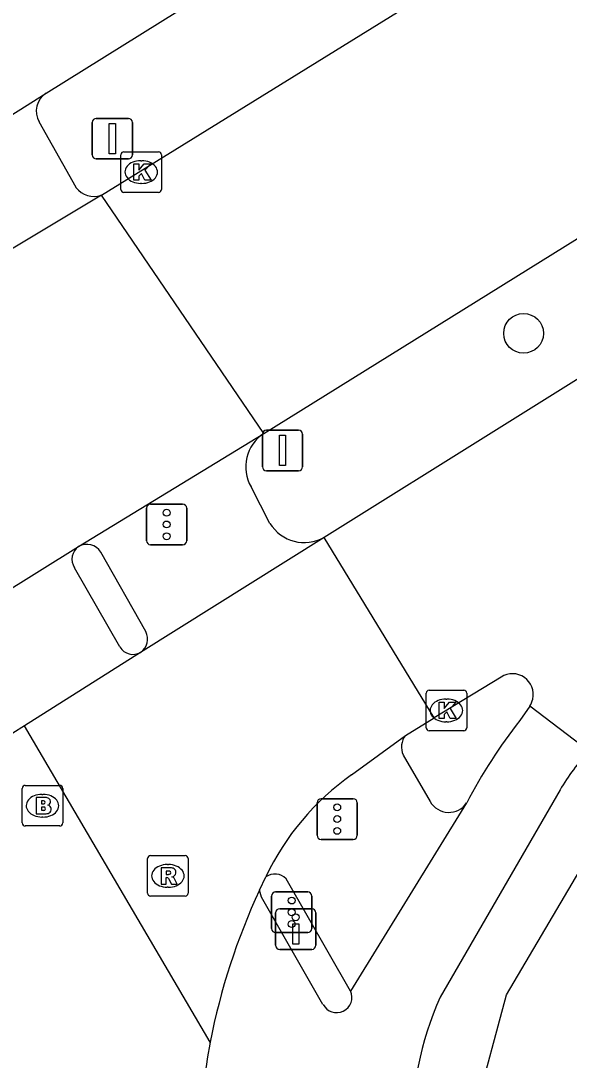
# Model space of a CAD drawing. Extents: x 158461 to 159795, y 387220 to 388672.
# Drawn here: x 158473.04 to 158486.55, y 387822.61 to 387848.21 of the extents above; entities that cross this region are included whole.
import ezdxf

# ---------------------------------------------------------------- set-up
doc = ezdxf.new("R2010")
doc.units = 0
for name, color, linetype in [('IMGEO_Boom', 7, 'Continuous'), ('IMGEO_Brandkraan', 7, 'Continuous'), ('IMGEO_Drukknoppaal', 7, 'Continuous'), ('IMGEO_Fietspad_gesloten', 7, 'Continuous'), ('IMGEO_Fietspad_open', 7, 'Continuous'), ('IMGEO_Kolk', 7, 'Continuous'), ('IMGEO_Rijbaan_lokaal_gesloten', 7, 'Continuous'), ('IMGEO_Rijbaan_regionaal_gesloten', 7, 'Continuous'), ('IMGEO_Rioolput', 7, 'Continuous'), ('IMGEO_Verkeersbordpaal', 7, 'Continuous'), ('IMGEO_Verkeersregelinstallatiepaal', 7, 'Continuous'), ('IMGEO_Voetpad_open', 7, 'Continuous')]:
    doc.layers.add(name, color=color, linetype=linetype)

msp = doc.modelspace()

# ---------------------------------------------------------------- linework, layer by layer
at = {"layer": 'IMGEO_Boom'}
msp.add_circle((158485.423, 387840.515), 0.489, dxfattribs=at)
at = {"layer": 'IMGEO_Brandkraan'}
for p, q in [((158473.147, 387829.378), (158473.999, 387829.378)), ((158473.072, 387828.452), (158473.072, 387829.304)), ((158473.56, 387829.158), (158473.585, 387829.158)), ((158474.073, 387829.304), (158474.073, 387828.452)), ((158473.583, 387828.598), (158473.558, 387828.598)), ((158473.999, 387828.378), (158473.147, 387828.378))]:
    msp.add_line(p, q, dxfattribs=at)
for points in [[(158473.147, 387829.378), (158473.999, 387829.378)], [(158473.072, 387828.452), (158473.072, 387829.304)], [(158473.42, 387829.078), (158473.42, 387828.678), (158473.633, 387828.678)], [(158473.651, 387829.078), (158473.42, 387829.078)], [(158474.073, 387829.304), (158474.073, 387828.452)], [(158473.599, 387828.997), (158473.545, 387828.997), (158473.545, 387828.921)], [(158473.545, 387828.921), (158473.598, 387828.921)], [(158473.607, 387828.845), (158473.545, 387828.845), (158473.545, 387828.764)], [(158473.545, 387828.764), (158473.607, 387828.764)], [(158473.999, 387828.378), (158473.147, 387828.378)]]:
    msp.add_lwpolyline(points, dxfattribs=at)
for centre, radius, start, end in [((158473.149, 387829.302), 0.0765, 91.552, 178.448), ((158473.149, 387829.302), 0.0765, 91.552, 178.448), ((158473.997, 387829.302), 0.0765, 1.552, 88.448), ((158473.997, 387829.302), 0.0765, 1.552, 88.448), ((158473.655, 387828.933), 0.145, 59.4692, 91.5367), ((158473.6, 387828.959), 0.0379, 267.8285, 90.9355), ((158473.608, 387828.804), 0.0404, 269.8759, 90.5077), ((158473.68, 387828.98), 0.0922, 285.5137, 58.1501), ((158473.685, 387828.788), 0.105, 301.3115, 78.989), ((158473.639, 387828.929), 0.251, 268.6676, 293.5347), ((158473.149, 387828.454), 0.0765, 181.552, 268.448), ((158473.149, 387828.454), 0.0765, 181.552, 268.448), ((158473.997, 387828.454), 0.0765, 271.552, 358.448), ((158473.997, 387828.454), 0.0765, 271.552, 358.448)]:
    msp.add_arc(centre, radius, start, end, dxfattribs=at)
for centre, major_axis, ratio, start_param, end_param in [((158473.559, 387828.878), (-0.387, 0.002), 0.722429, 4.712389, 7.853982), ((158473.584, 387828.878), (-0.39, 0.002), 0.717154, 1.570796, 4.712389)]:
    msp.add_ellipse(centre, major_axis=major_axis, ratio=ratio, start_param=start_param, end_param=end_param, dxfattribs=at)
at = {"layer": 'IMGEO_Drukknoppaal'}
for p, q in [((158479.416, 387826.339), (158480.206, 387826.339)), ((158480.206, 387826.339), (158479.416, 387826.339)), ((158479.316, 387825.439), (158479.316, 387826.239)), ((158479.316, 387826.239), (158479.316, 387825.439)), ((158480.306, 387826.239), (158480.306, 387825.439)), ((158480.306, 387825.439), (158480.306, 387826.239)), ((158480.206, 387825.339), (158479.416, 387825.339)), ((158479.416, 387825.339), (158480.206, 387825.339))]:
    msp.add_line(p, q, dxfattribs=at)
msp.add_lwpolyline([(158479.886, 387825.964), (158479.886, 387825.464), (158479.736, 387825.464), (158479.736, 387825.964), (158479.886, 387825.964)], dxfattribs=at)
msp.add_circle((158479.811, 387826.129), 0.085, dxfattribs=at)
for centre, start, end in [((158479.416, 387826.239), 90, 180), ((158479.416, 387826.239), 90, 180), ((158480.206, 387826.239), 0, 90), ((158480.206, 387826.239), 360, 90), ((158479.416, 387825.439), 180, 270), ((158479.416, 387825.439), 180, 270), ((158480.206, 387825.439), 270, 0), ((158480.206, 387825.439), 270, 0)]:
    msp.add_arc(centre, 0.1, start, end, dxfattribs=at)
at = {"layer": 'IMGEO_Fietspad_gesloten'}
for points in [[(158485.575, 387831.33), (158485.329, 387830.981)], [(158486.322, 387829.268), (158483.372, 387824.161)], [(158484.02, 387828.947), (158481.161, 387824.313)], [(158480.482, 387823.984), (158478.967, 387826.624), (158478.917, 387826.794)]]:
    msp.add_lwpolyline(points, dxfattribs=at)
for centre, radius, start, end in [((158495.765, 387822.827), 13.243, 141.9967, 152.4759), ((158491.873, 387825.969), 6.457, 138.6973, 149.2763), ((158480.818, 387824.157), 0.377, 207.2264, 24.4773), ((158490.501, 387820.927), 7.828, 155.6019, 207.6198)]:
    msp.add_arc(centre, radius, start, end, dxfattribs=at)
at = {"layer": 'IMGEO_Fietspad_open'}
for points in [[(158473.66, 387846.433), (158493.253, 387858.646)], [(158472.279, 387845.559), (158473.66, 387846.433)], [(158475.479, 387832.788), (158474.361, 387834.741)]]:
    msp.add_lwpolyline(points, dxfattribs=at)
for centre, radius, start, end in [((158474.678, 387834.949), 0.379, 124.5266, 213.2777), ((158475.8, 387832.978), 0.373, 210.5968, 300.3264)]:
    msp.add_arc(centre, radius, start, end, dxfattribs=at)
at = {"layer": 'IMGEO_Kolk'}
for p, q in [((158475.579, 387844.988), (158476.431, 387844.988)), ((158475.504, 387844.062), (158475.504, 387844.914)), ((158475.992, 387844.768), (158476.017, 387844.768)), ((158476.505, 387844.914), (158476.505, 387844.062)), ((158476.015, 387844.208), (158475.99, 387844.208)), ((158476.431, 387843.988), (158475.579, 387843.988)), ((158483.021, 387830.799), (158483.021, 387831.651)), ((158483.096, 387831.725), (158483.948, 387831.725)), ((158484.022, 387831.651), (158484.022, 387830.799)), ((158483.509, 387831.505), (158483.534, 387831.505)), ((158483.532, 387830.945), (158483.507, 387830.945)), ((158483.948, 387830.725), (158483.096, 387830.725))]:
    msp.add_line(p, q, dxfattribs=at)
for points in [[(158475.579, 387844.988), (158476.431, 387844.988)], [(158475.504, 387844.062), (158475.504, 387844.914)], [(158475.825, 387844.688), (158475.948, 387844.688), (158475.948, 387844.537), (158476.078, 387844.688), (158476.242, 387844.688), (158476.096, 387844.537), (158476.249, 387844.288), (158476.097, 387844.288), (158476.012, 387844.452), (158475.948, 387844.385), (158475.948, 387844.288), (158475.825, 387844.288), (158475.825, 387844.688)], [(158476.505, 387844.914), (158476.505, 387844.062)], [(158476.431, 387843.988), (158475.579, 387843.988)], [(158483.021, 387830.799), (158483.021, 387831.651)], [(158483.096, 387831.725), (158483.948, 387831.725)], [(158484.022, 387831.651), (158484.022, 387830.799)], [(158483.342, 387831.425), (158483.465, 387831.425), (158483.465, 387831.274), (158483.595, 387831.425), (158483.759, 387831.425), (158483.613, 387831.274), (158483.766, 387831.025), (158483.614, 387831.025), (158483.529, 387831.189), (158483.465, 387831.122), (158483.465, 387831.025), (158483.342, 387831.025), (158483.342, 387831.425)], [(158483.948, 387830.725), (158483.096, 387830.725)]]:
    msp.add_lwpolyline(points, dxfattribs=at)
for centre, start, end in [((158475.581, 387844.912), 91.552, 178.448), ((158475.581, 387844.912), 91.552, 178.448), ((158476.429, 387844.912), 1.552, 88.448), ((158476.429, 387844.912), 1.552, 88.448), ((158475.581, 387844.064), 181.552, 268.448), ((158475.581, 387844.064), 181.552, 268.448), ((158476.429, 387844.064), 271.552, 358.448), ((158476.429, 387844.064), 271.552, 358.448), ((158483.098, 387831.649), 91.552, 178.448), ((158483.098, 387831.649), 91.552, 178.448), ((158483.946, 387831.649), 1.552, 88.448), ((158483.946, 387831.649), 1.552, 88.448), ((158483.098, 387830.801), 181.552, 268.448), ((158483.098, 387830.801), 181.552, 268.448), ((158483.946, 387830.801), 271.552, 358.448), ((158483.946, 387830.801), 271.552, 358.448)]:
    msp.add_arc(centre, 0.0765, start, end, dxfattribs=at)
for centre, major_axis, ratio, start_param, end_param in [((158475.991, 387844.488), (-0.387, 0.002), 0.722429, 4.712389, 7.853982), ((158476.016, 387844.488), (-0.39, 0.002), 0.717154, 1.570796, 4.712389), ((158483.508, 387831.225), (-0.387, 0.002), 0.722429, 4.712389, 7.853982), ((158483.533, 387831.225), (-0.39, 0.002), 0.717154, 1.570796, 4.712389)]:
    msp.add_ellipse(centre, major_axis=major_axis, ratio=ratio, start_param=start_param, end_param=end_param, dxfattribs=at)
at = {"layer": 'IMGEO_Rijbaan_lokaal_gesloten'}
for points in [[(158475.023, 387843.917), (158511.48, 387866.466)], [(158479.024, 387838.051), (158522.28, 387864.951)], [(158523.75, 387862.509), (158480.509, 387835.487)], [(158475.023, 387843.917), (158470.952, 387841.483)], [(158479.024, 387838.051), (158475.023, 387843.917)], [(158474.463, 387835.261), (158479.024, 387838.051)], [(158480.509, 387835.487), (158475.988, 387832.656)], [(158483.221, 387831.039), (158480.509, 387835.487)], [(158471.441, 387833.384), (158474.463, 387835.261)], [(158475.988, 387832.656), (158473.127, 387830.844)], [(158484.87, 387832.045), (158483.221, 387831.039)], [(158487.022, 387830.231), (158485.575, 387831.33)], [(158482.513, 387830.608), (158483.221, 387831.039)], [(158481.185, 387829.635), (158482.513, 387830.608)], [(158478.917, 387826.794), (158479.075, 387827.124)]]:
    msp.add_lwpolyline(points, dxfattribs=at)
for centre, radius, start, end in [((158485.152, 387831.617), 0.512, 347.3096, 123.3688), ((158485.139, 387831.623), 0.525, 326.0653, 346.9855), ((158484.858, 387824.406), 6.39, 125.089, 154.8302), ((158493.461, 387820.012), 16.047, 154.9994, 169.0796)]:
    msp.add_arc(centre, radius, start, end, dxfattribs=at)
at = {"layer": 'IMGEO_Rijbaan_regionaal_gesloten'}
for points in [[(158473.127, 387830.844), (158472.84, 387830.662)], [(158477.704, 387823.052), (158473.127, 387830.844)]]:
    msp.add_lwpolyline(points, dxfattribs=at)
msp.add_arc((158493.504, 387820.002), 16.091, 169.0731, 173.0352, dxfattribs=at)
at = {"layer": 'IMGEO_Rioolput'}
for p, q in [((158476.161, 387826.723), (158476.161, 387827.575)), ((158476.236, 387827.649), (158477.088, 387827.649)), ((158477.162, 387827.575), (158477.162, 387826.723)), ((158476.649, 387827.429), (158476.674, 387827.429)), ((158476.672, 387826.869), (158476.647, 387826.869)), ((158477.088, 387826.649), (158476.236, 387826.649))]:
    msp.add_line(p, q, dxfattribs=at)
for points in [[(158476.161, 387826.723), (158476.161, 387827.575)], [(158476.236, 387827.649), (158477.088, 387827.649)], [(158477.162, 387827.575), (158477.162, 387826.723)], [(158476.75, 387827.347), (158476.498, 387827.349), (158476.498, 387826.949)], [(158476.498, 387826.949), (158476.622, 387826.949), (158476.622, 387827.111), (158476.633, 387827.111)], [(158476.676, 387827.268), (158476.622, 387827.268), (158476.622, 387827.187)], [(158476.622, 387827.187), (158476.674, 387827.187)], [(158476.68, 387827.082), (158476.751, 387826.949), (158476.891, 387826.949), (158476.826, 387827.075)], [(158477.088, 387826.649), (158476.236, 387826.649)]]:
    msp.add_lwpolyline(points, dxfattribs=at)
for centre, radius, start, end in [((158476.238, 387827.573), 0.0765, 91.552, 178.448), ((158476.238, 387827.573), 0.0765, 91.552, 178.448), ((158477.086, 387827.573), 0.0765, 1.552, 88.448), ((158477.086, 387827.573), 0.0765, 1.552, 88.448), ((158476.749, 387827.237), 0.109, 350.3612, 89.416), ((158476.632, 387827.058), 0.0533, 26.0293, 88.6989), ((158476.658, 387827.376), 0.19, 274.7715, 282.9687), ((158476.682, 387827.172), 0.0964, 77.0061, 93.1865), ((158476.696, 387827.229), 0.0378, 276.6634, 79.6772), ((158476.747, 387827.237), 0.112, 277.5842, 350.9817), ((158476.731, 387827.022), 0.108, 29.5134, 73.7905), ((158476.238, 387826.725), 0.0765, 181.552, 268.448), ((158476.238, 387826.725), 0.0765, 181.552, 268.448), ((158477.086, 387826.725), 0.0765, 271.552, 358.448), ((158477.086, 387826.725), 0.0765, 271.552, 358.448)]:
    msp.add_arc(centre, radius, start, end, dxfattribs=at)
for centre, major_axis, ratio, start_param, end_param in [((158476.648, 387827.149), (-0.387, 0.002), 0.722429, 4.712389, 7.853982), ((158476.673, 387827.149), (-0.39, 0.002), 0.717154, 1.570796, 4.712389)]:
    msp.add_ellipse(centre, major_axis=major_axis, ratio=ratio, start_param=start_param, end_param=end_param, dxfattribs=at)
at = {"layer": 'IMGEO_Verkeersbordpaal'}
for p, q in [((158474.898, 387845.811), (158475.688, 387845.811)), ((158475.688, 387845.811), (158474.898, 387845.811)), ((158474.798, 387844.911), (158474.798, 387845.711)), ((158474.798, 387845.711), (158474.798, 387844.911)), ((158475.788, 387845.711), (158475.788, 387844.911)), ((158475.788, 387844.911), (158475.788, 387845.711)), ((158475.688, 387844.811), (158474.898, 387844.811)), ((158474.898, 387844.811), (158475.688, 387844.811)), ((158479.091, 387838.13), (158479.881, 387838.13)), ((158479.881, 387838.13), (158479.091, 387838.13)), ((158478.991, 387837.23), (158478.991, 387838.03)), ((158478.991, 387838.03), (158478.991, 387837.23)), ((158479.981, 387838.03), (158479.981, 387837.23)), ((158479.981, 387837.23), (158479.981, 387838.03)), ((158479.881, 387837.13), (158479.091, 387837.13)), ((158479.091, 387837.13), (158479.881, 387837.13))]:
    msp.add_line(p, q, dxfattribs=at)
for points in [[(158475.218, 387845.686), (158475.368, 387845.686), (158475.368, 387844.936), (158475.218, 387844.936), (158475.218, 387845.686)], [(158479.411, 387838.005), (158479.561, 387838.005), (158479.561, 387837.255), (158479.411, 387837.255), (158479.411, 387838.005)]]:
    msp.add_lwpolyline(points, dxfattribs=at)
for centre, start, end in [((158474.898, 387845.711), 90, 180), ((158474.898, 387845.711), 90, 180), ((158475.688, 387845.711), 0, 90), ((158475.688, 387845.711), 360, 90), ((158474.898, 387844.911), 180, 270), ((158474.898, 387844.911), 180, 270), ((158475.688, 387844.911), 270, 0), ((158475.688, 387844.911), 270, 0), ((158479.091, 387838.03), 90, 180), ((158479.091, 387838.03), 90, 180), ((158479.881, 387838.03), 0, 90), ((158479.881, 387838.03), 360, 90), ((158479.091, 387837.23), 180, 270), ((158479.091, 387837.23), 180, 270), ((158479.881, 387837.23), 270, 0), ((158479.881, 387837.23), 270, 0)]:
    msp.add_arc(centre, 0.1, start, end, dxfattribs=at)
at = {"layer": 'IMGEO_Verkeersregelinstallatiepaal'}
for p, q in [((158476.235, 387836.306), (158477.025, 387836.306)), ((158477.025, 387836.306), (158476.235, 387836.306)), ((158476.135, 387835.406), (158476.135, 387836.206)), ((158476.135, 387836.206), (158476.135, 387835.406)), ((158477.125, 387836.206), (158477.125, 387835.406)), ((158477.125, 387835.406), (158477.125, 387836.206)), ((158477.025, 387835.306), (158476.235, 387835.306)), ((158476.235, 387835.306), (158477.025, 387835.306)), ((158480.337, 387828.148), (158480.337, 387828.948)), ((158480.337, 387828.948), (158480.337, 387828.148)), ((158480.437, 387829.048), (158481.227, 387829.048)), ((158481.227, 387829.048), (158480.437, 387829.048)), ((158481.327, 387828.948), (158481.327, 387828.148)), ((158481.327, 387828.148), (158481.327, 387828.948)), ((158481.227, 387828.048), (158480.437, 387828.048)), ((158480.437, 387828.048), (158481.227, 387828.048)), ((158479.216, 387825.852), (158479.216, 387826.652)), ((158479.216, 387826.652), (158479.216, 387825.852)), ((158479.316, 387826.752), (158480.106, 387826.752)), ((158480.106, 387826.752), (158479.316, 387826.752)), ((158480.206, 387826.652), (158480.206, 387825.852)), ((158480.206, 387825.852), (158480.206, 387826.652)), ((158480.106, 387825.752), (158479.316, 387825.752)), ((158479.316, 387825.752), (158480.106, 387825.752))]:
    msp.add_line(p, q, dxfattribs=at)
for centre in [(158476.63, 387836.096), (158476.63, 387835.806), (158476.63, 387835.516), (158480.832, 387828.838), (158480.832, 387828.548), (158480.832, 387828.258), (158479.711, 387826.542), (158479.711, 387826.252), (158479.711, 387825.962)]:
    msp.add_circle(centre, 0.085, dxfattribs=at)
for centre, start, end in [((158476.235, 387836.206), 90, 180), ((158476.235, 387836.206), 90, 180), ((158477.025, 387836.206), 0, 90), ((158477.025, 387836.206), 360, 90), ((158476.235, 387835.406), 180, 270), ((158476.235, 387835.406), 180, 270), ((158477.025, 387835.406), 270, 0), ((158477.025, 387835.406), 270, 0), ((158480.437, 387828.948), 90, 180), ((158480.437, 387828.948), 90, 180), ((158481.227, 387828.948), 0, 90), ((158481.227, 387828.948), 360, 90), ((158480.437, 387828.148), 180, 270), ((158480.437, 387828.148), 180, 270), ((158481.227, 387828.148), 270, 0), ((158481.227, 387828.148), 270, 0), ((158479.316, 387826.652), 90, 180), ((158479.316, 387826.652), 90, 180), ((158480.106, 387826.652), 0, 90), ((158480.106, 387826.652), 360, 90), ((158479.316, 387825.852), 180, 270), ((158479.316, 387825.852), 180, 270), ((158480.106, 387825.852), 270, 0), ((158480.106, 387825.852), 270, 0)]:
    msp.add_arc(centre, 0.1, start, end, dxfattribs=at)
at = {"layer": 'IMGEO_Voetpad_open'}
for points in [[(158474.399, 387844.105), (158473.491, 387845.724)], [(158479.175, 387835.834), (158478.712, 387836.73)], [(158476.119, 387833.169), (158475.012, 387835.123)], [(158482.46, 387830.127), (158483.12, 387828.978)], [(158484.237, 387821.378), (158485, 387824.221), (158487.671, 387828.745), (158488.184, 387829.067)], [(158481.161, 387824.313), (158479.574, 387827.077)]]:
    msp.add_lwpolyline(points, dxfattribs=at)
for centre, radius, start, end in [((158473.952, 387845.989), 0.532, 123.3522, 209.8337), ((158474.849, 387844.47), 0.58, 219.0208, 287.446), ((158479.559, 387837.227), 0.982, 122.9917, 210.4306), ((158480.023, 387836.358), 0.997, 211.6978, 299.1409), ((158474.665, 387834.904), 0.41, 32.2281, 119.5521), ((158475.768, 387832.985), 0.396, 303.7207, 27.6294), ((158482.874, 387830.325), 0.459, 141.918, 205.5062), ((158483.58, 387829.244), 0.531, 210.0126, 326.0419), ((158479.298, 387826.814), 0.381, 43.5438, 125.6947)]:
    msp.add_arc(centre, radius, start, end, dxfattribs=at)

doc.saveas('drawing.dxf')
